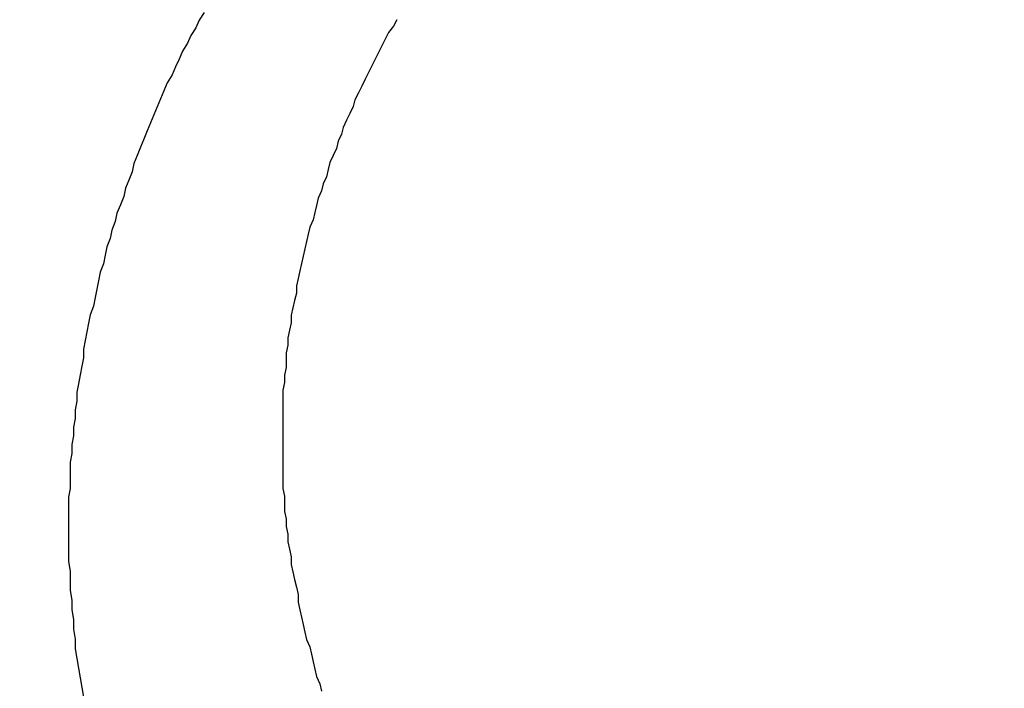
# Model space of a CAD drawing. Header units: millimetres. Extents: x -604189 to 881711, y -381903 to -7297.
# Tile 709 of 1056: x -572274.45 to -572268.57, y -161840.82 to -161836.84. Entities that reach past the tile are written whole.
import ezdxf

# ---------------------------------------------------------------- set-up
doc = ezdxf.new("R2010")
doc.units = ezdxf.units.MM
doc.header["$LTSCALE"] = 100
doc.linetypes.add('0.5_0.5', pattern=[1, 0.5, -0.5])
doc.linetypes.add('ACAD_ISO04W100', pattern=[30.5, 24, -3, 0.5, -3])
doc.layers.get('Defpoints').update_dxf_attribs({"color": 30})
doc.layers.add('OPIS', color=7, linetype='Continuous')
doc.layers.add('strop osie', color=80, linetype='ACAD_ISO04W100', lineweight=5)
doc.styles.get("Standard").update_dxf_attribs({"font": 'romans.shx', "width": 0.5})
doc.dimstyles.new('1 50', dxfattribs={"dimtxt": 150, "dimasz": 80, "dimexe": 1, "dimexo": 1, "dimgap": 20, "dimtad": 1, "dimdec": 0, "dimlfac": 0.1, "dimtxsty": 'Standard', "dimblk": 'ARCHTICK', "dimcen": 200, "dimclrd": 2, "dimadec": 1, "dimazin": 0, "dimtfac": 1, "dimtdec": 0, "dimtmove": 0, "dimatfit": 3, "dimldrblk": 'ARCHTICK', "dimfxl": 120, "dimfxlon": 1, "dimtfill": 1, "dimarcsym": 0})

# ---------------------------------------------------------------- blocks, each defined once
blk = doc.blocks.new('_ArchTick')
at = {"layer": 'strop osie', "color": 0, "const_width": 0.15}
blk.add_lwpolyline([(-0.5, -0.5), (0.5, 0.5)], dxfattribs=at)
blk = doc.blocks.new('*D3294')
at = {"layer": 'Defpoints', "color": 0, "linetype": 'ByBlock', "lineweight": 5, "transparency": 16777216}
for p in [(-595783.1256794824, -159420.3032030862), (-593748.9237513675, -159420.3032030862), (-552118.9352663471, -179940.3025170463)]:
    blk.add_point(p, dxfattribs=at)
at = {"layer": 'OPIS', "color": 0, "linetype": 'Continuous', "lineweight": -2, "transparency": 16777216}
for p, q in [((-595723.1256794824, -159420.3032030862), (-595784.1256794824, -159420.3032030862)), ((-595723.1256794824, -179940.3025170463), (-595784.1256794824, -179940.3025170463))]:
    blk.add_line(p, q, dxfattribs=at)
at = {"layer": 'OPIS', "color": 2, "lineweight": -2, "transparency": 16777216}
blk.add_line((-595783.1256794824, -179940.3025170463), (-595783.1256794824, -159420.3032030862), dxfattribs=at)
at = {"layer": 'OPIS', "color": 2, "linetype": 'ByBlock', "lineweight": -2, "transparency": 16777216, "xscale": 80, "yscale": 80, "zscale": 80}
for p, rotation in [((-595783.1256794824, -159420.3032030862), 90), ((-595783.1256794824, -179940.3025170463), 270)]:
    blk.add_blockref('_ArchTick', p, dxfattribs=dict(at, rotation=rotation))
at = {"layer": 'OPIS', "color": 0, "linetype": 'ByBlock', "lineweight": 13, "transparency": 16777216, "insert": (-595878.1256794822, -169680.302860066), "char_height": 150, "attachment_point": 5, "rotation": 90, "bg_fill": 3, "box_fill_scale": 1.1, "bg_fill_color": 256, "bg_fill_true_color": 13158600, "bg_fill_transparency": 0}
blk.add_mtext('2052', dxfattribs=at)

msp = doc.modelspace()

# ---------------------------------------------------------------- hatches: boundary and pattern name
at = {"layer": 'OPIS', "linetype": 'ByBlock', "lineweight": 9}
h = msp.add_hatch(dxfattribs=at)
h.set_pattern_fill('ANSI37', color=0, scale=120, angle=45)
h.set_pattern_definition([(90, (-306927.9580313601, 32475.80668504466), (-381.0000000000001, 0), []), (180, (-306927.9580313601, 32475.80668504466), (-5.684341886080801e-14, -381), [])])
h.paths.add_polyline_path([(-564958.9143065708, -172987.7848894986), (-564958.9143065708, -172265.2914674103), (-565588.9143065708, -172265.2914415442), (-565588.9143065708, -172265.2914936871), (-565628.9143065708, -172265.2914953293), (-565628.9143065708, -172420.3001867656), (-565928.9143065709, -172420.3001867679), (-565928.9143065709, -172265.2932788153), (-565968.9143065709, -172265.2932771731), (-566598.9143114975, -172265.2932511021), (-566598.9143114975, -172987.7914579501, -0.4142135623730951), (-566255.9776980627, -173330.7280713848, -0.4140519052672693), (-566598.7250230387, -173673.6646325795), (-564960.2012732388, -173673.6557015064, -0.4131148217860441), (-565301.8509200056, -173330.7215029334, -0.4142135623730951)])
h.paths.add_polyline_path([(-563317.8525005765, -172270.2851437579), (-563958.9143016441, -172270.2851174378), (-563958.9143016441, -172270.2851695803), (-563998.9143016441, -172270.2851712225), (-563998.9143016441, -172420.300186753), (-564288.9143065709, -172420.3001867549), (-564288.9143065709, -172265.2914953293), (-564328.9143065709, -172265.2914936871), (-564958.9143065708, -172265.2914676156), (-564958.9143065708, -172987.7848894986, -0.4142135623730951), (-564615.977693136, -173330.7215029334, -0.4140519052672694), (-564958.725018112, -173673.658064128), (-563319.8685791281, -173673.6587586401, -0.412492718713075), (-563660.7891140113, -173330.7280713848, -0.4142135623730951), (-563317.8525005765, -172987.7914579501)])
h.paths.add_polyline_path([(-562443.9214175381, -172420.3001867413), (-562658.9143016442, -172420.3001867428), (-562658.9143016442, -172270.2851712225), (-562698.9143016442, -172270.2851695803), (-563317.8525005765, -172270.2851439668), (-563317.8525005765, -172987.7914579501, -0.4142135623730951), (-562974.9158871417, -173330.7280713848, -0.4140519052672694), (-563317.6632121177, -173673.6646325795), (-562443.920764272, -173685.5043484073)])
h.paths.add_polyline_path([(-562030.3966856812, -172946.8352660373, -0.3302140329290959), (-561835.8206123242, -172684.3399953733, -0.1552679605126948), (-561986.9735190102, -172216.9478224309, -0.443865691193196), (-562283.9735190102, -172485.5944304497), (-562283.9735190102, -172198.9478224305), (-562289.8235190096, -172198.9478224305), (-562289.8235190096, -172161.1478224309), (-562318.9235190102, -172161.1478224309), (-562318.9235190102, -172420.3001867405), (-562443.9214175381, -172420.3001867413), (-562443.9207614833, -173690.9055166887), (-562060.9282369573, -173690.694118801), (-562060.9282369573, -173828.8030188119), (-561442.163021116, -173828.8030188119), (-561440.5975051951, -173828.041360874), (-561440.5975051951, -173828.8030188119), (-560917.6141724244, -173828.8030188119), (-560910.3063683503, -172420.3001867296), (-561118.9235190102, -172420.3001867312), (-561118.9235190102, -172161.1478224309), (-561141.4235190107, -172161.1478224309), (-561141.4235190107, -172207.9478224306), (-561147.2735190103, -172207.9478224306), (-561147.2735190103, -173026.4976973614, -0.1062812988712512), (-561482.372780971, -172966.0638646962, -0.9655282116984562)])
h.paths.add_polyline_path([(-569358.9142444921, -172147.2978563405), (-569368.9142444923, -172147.2978563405), (-569368.9142444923, -172152.2978563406), (-569358.9142444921, -172420.3001867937)], flags=16)
h.paths.add_polyline_path([(-569434.4142444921, -172167.5659421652), (-569436.6843403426, -172167.0367815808, -0.3486230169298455), (-569444.4142444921, -172157.2978563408, -0.4142135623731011), (-569434.4142444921, -172147.2978563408), (-569432.9142444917, -172147.2978563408), (-569432.9142444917, -172137.2978563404), (-569412.9142444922, -172137.2978563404), (-569412.9142444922, -172095.2978563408), (-569358.9142444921, -172095.2978563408), (-569358.9142444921, -172147.2978563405), (-569368.9142444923, -172152.2978563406)], flags=16)
h.paths.add_polyline_path([(-569444.4142444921, -172157.2978563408, -1), (-569424.4142444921, -172157.2978563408, -0.4142135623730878), (-569434.4142444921, -172167.2978563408), (-569434.4142444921, -172167.5659421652), (-569432.1440984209, -172167.0367698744, -0.482995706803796)], flags=16)
h.paths.add_polyline_path([(-570317.7644754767, -172888.1591797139, -1), (-569769.0658939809, -172888.1591797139, -1)], flags=16)
h.paths.add_polyline_path([(-566598.9143114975, -172265.2932508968), (-567228.9143065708, -172265.2932250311), (-567228.9143065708, -172265.2932771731), (-567268.9143065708, -172265.2932788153), (-567268.9143065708, -172420.3001867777), (-567568.9143065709, -172420.30018678), (-567568.9143065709, -172265.2914953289), (-567608.9143065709, -172265.2914936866), (-568238.9143114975, -172265.2914676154), (-568238.9143114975, -172987.7884564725, -0.4142135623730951), (-567895.9776980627, -173330.7250699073, -1), (-568581.8509249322, -173330.7250699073, -0.4142135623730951), (-568238.9143114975, -172987.7884564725), (-568238.9143114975, -172265.2914674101), (-568868.9143065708, -172265.2914415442), (-568868.9143065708, -172265.2914936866), (-568908.9143065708, -172265.2914953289), (-568908.9143065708, -172420.3001867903), (-569233.9140766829, -172420.3001867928), (-569233.913350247, -173827.2149141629), (-569188.9292283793, -173827.1900845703), (-569188.9292968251, -173694.6285150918), (-566598.7250230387, -173673.6646325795, -0.4143752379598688), (-566941.8509249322, -173330.7280713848, -0.4142135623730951), (-566598.9143114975, -172987.7914579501)])
h.paths.add_polyline_path([(-572120.7860790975, -158265.6152838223), (-571320.7905294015, -158262.9468634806), (-571633.0050704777, -158577.2511857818, -0.2970680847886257), (-571469.4556870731, -158828.2310930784, -0.4196947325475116), (-571748.9288537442, -159102.532531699), (-571748.9288537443, -159611.0589532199), (-571275.7133319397, -159611.0589532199), (-571214.4288537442, -159611.0589532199), (-571192.4288537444, -159611.0589532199), (-571148.4288537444, -159611.0589532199), (-571148.4288537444, -159601.0589532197), (-571085.4288537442, -159601.0589532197), (-570335.9416322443, -159605.1090561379), (-570335.9416322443, -159420.3032027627), (-569233.9207890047, -159420.3032027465), (-569233.9214720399, -158097.4441001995), (-574223.9214795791, -158097.4441001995), (-574223.9207965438, -159420.3032028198), (-573158.9288537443, -159420.3032028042), (-573158.9288537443, -159611.0589532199), (-573086.9288537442, -159611.0589532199), (-572477.4288537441, -159612.0718331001), (-572477.4288537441, -159611.0589532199), (-572455.4288537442, -159611.0589532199), (-572411.4288537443, -159611.0589532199), (-572411.4288537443, -159601.0589532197), (-572348.4288537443, -159601.0589532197), (-571748.9288537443, -159603.4504114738), (-571748.9288537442, -159102.532531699, -0.4087535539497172), (-572018.1542685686, -158828.2310930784, -0.3342149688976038), (-571819.7866913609, -158564.6133536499)])
h.paths.add_polyline_path([(-571515.0355093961, -159592.3663121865), (-571515.3385869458, -159252.6665838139), (-571963.1146706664, -159253.0660862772), (-571962.8115931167, -159592.7658146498)], flags=24)
h.paths.add_polyline_path([(-571705.061418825, -158166.8813920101), (-571705.061418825, -157654.1194872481), (-571945.061418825, -157654.1194872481), (-571945.061418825, -158166.8813920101)], flags=9)
h.paths.add_polyline_path([(-563090.3580491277, -172828.2201505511), (-563090.6670786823, -172481.8492106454), (-563538.4431624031, -172482.2487131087), (-563538.1341328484, -172828.6196530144)], flags=9)
h.paths.add_polyline_path([(-561529.7772123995, -172649.9896795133), (-561530.0862419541, -172303.6187396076), (-561977.8623256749, -172304.0182420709), (-561977.5532961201, -172650.3891819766)], flags=25)
h.paths.add_polyline_path([(-561455.9618352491, -173757.5307502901), (-561455.9618352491, -174270.2926550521), (-561215.9618352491, -174270.2926550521), (-561215.9618352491, -173757.5307502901)], flags=9)
h.paths.add_polyline_path([(-569817.1509541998, -172584.6423816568), (-569817.4540317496, -172244.9426532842), (-570265.2301154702, -172245.3421557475), (-570264.9270379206, -172585.0418841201)], flags=24)
h.paths.add_polyline_path([(-570193.4151847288, -172731.4925130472), (-570193.4151847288, -173044.8258463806), (-569893.4151847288, -173044.8258463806), (-569893.4151847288, -172731.4925130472)], flags=8)
h.paths.add_polyline_path([(-570746.5628032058, -173757.5307502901), (-570746.5628032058, -174270.2926550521), (-570506.5628032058, -174270.2926550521), (-570506.5628032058, -173757.5307502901)], flags=9)
h.paths.add_polyline_path([(-570778.7826448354, -172791.6893182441), (-570246.6397876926, -172791.6893182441), (-570246.6397876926, -172566.6893182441), (-570778.7826448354, -172566.6893182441)], flags=24)
h.paths.add_polyline_path([(-572214.9647182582, -173241.7514042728), (-569885.6790039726, -173241.7514042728), (-569885.6790039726, -172973.8942614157), (-572214.9647182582, -172973.8942614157)], flags=24)
edge = h.paths.add_edge_path()
edge.add_line((-569358.9141799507, -172220.2973132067), (-569358.9142444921, -171970.3001866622))
edge.add_line((-569358.9142444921, -171970.3001866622), (-572181.9014659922, -171970.3001866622))
edge.add_line((-572181.9014659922, -171970.3001866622), (-572181.9014659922, -172095.2978563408))
edge.add_line((-572181.9014659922, -172095.2978563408), (-572109.9014659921, -172095.2978563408))
edge.add_line((-572109.901465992, -172095.2978563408), (-572048.6169877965, -172095.2978563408))
edge.add_line((-572048.6169877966, -172095.2978563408), (-571561.6859441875, -172095.2978563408))
edge.add_line((-571561.6859441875, -172095.2978563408), (-571500.401465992, -172095.2978563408))
edge.add_line((-571500.401465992, -172095.2978563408), (-571478.4014659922, -172095.2978563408))
edge.add_line((-571478.4014659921, -172095.2978563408), (-571456.4014659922, -172095.2978563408))
edge.add_line((-571456.4014659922, -172095.2978563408), (-571395.116987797, -172095.2978563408))
edge.add_line((-571395.1169877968, -172095.2978563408), (-570908.1987226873, -172095.2978563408))
edge.add_line((-570908.1987226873, -172095.2978563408), (-570846.9142444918, -172095.2978563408))
edge.add_line((-570846.9142444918, -172095.2978563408), (-570774.9142444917, -172095.2978563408))
edge.add_line((-570774.9142444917, -172095.2978563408), (-570728.914244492, -172095.2978563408))
edge.add_line((-570728.914244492, -172095.2978563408), (-570728.914244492, -172085.2978563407))
edge.add_line((-570728.914244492, -172085.2978563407), (-570665.9142444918, -172085.2978563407))
edge.add_line((-570665.9142444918, -172085.2978563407), (-569465.9142444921, -172095.2978563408))
edge.add_line((-569465.9142444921, -172095.2978563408), (-570268.58095748, -172095.2978563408))
edge.add_line((-570268.58095748, -172095.2978563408), (-570268.58095748, -172119.7978563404))
edge.add_line((-570268.58095748, -172119.7978563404), (-570197.58095748, -172119.7978563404))
edge.add_line((-570197.5809574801, -172119.7978563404), (-569593.1987226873, -172119.7978563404))
edge.add_line((-569593.1987226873, -172119.7978563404), (-569516.9142444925, -172119.7978563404))
edge.add_line((-569516.9142444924, -172119.7978563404), (-569516.9142444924, -172139.7978563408))
edge.add_line((-569516.9142444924, -172139.7978563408), (-569593.1987226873, -172139.7978563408))
edge.add_line((-569593.1987226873, -172139.7978563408), (-570228.9142444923, -172139.7978563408))
edge.add_line((-570228.9142444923, -172139.7978563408), (-570268.5809574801, -172139.7978563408))
edge.add_line((-570268.58095748, -172139.7978563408), (-570268.58095748, -172147.2978563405))
edge.add_line((-570268.58095748, -172147.2978563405), (-570288.58095748, -172147.2978563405))
edge.add_line((-570288.58095748, -172147.2978563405), (-570367.5809574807, -172147.2978563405))
edge.add_arc((-570667.4142444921, -172157.2978563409), 300.0000000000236, -95.73917047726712, 1.9102131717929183, ccw=False)
edge.add_line((-570697.4142444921, -172455.7940874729), (-570697.4142444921, -172167.5659421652))
edge.add_line((-570697.4142444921, -172167.5659421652), (-570772.914244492, -172149.9668508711))
edge.add_line((-570772.9142444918, -172149.9668508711), (-570772.9142444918, -172147.2978563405))
edge.add_line((-570772.9142444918, -172147.2978563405), (-570846.9142444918, -172147.2978563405))
edge.add_line((-570846.9142444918, -172147.2978563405), (-570908.1987226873, -172147.2978563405))
edge.add_line((-570908.1987226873, -172147.2978563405), (-571395.116987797, -172147.2978563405))
edge.add_line((-571395.1169877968, -172147.2978563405), (-571456.4014659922, -172147.2978563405))
edge.add_line((-571456.4014659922, -172147.2978563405), (-571478.4014659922, -172147.2978563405))
edge.add_line((-571478.4014659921, -172147.2978563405), (-571500.401465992, -172147.2978563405))
edge.add_line((-571500.401465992, -172147.2978563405), (-571561.6859441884, -172147.2978563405))
edge.add_line((-571561.6859441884, -172147.2978563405), (-572048.6169877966, -172147.2978563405))
edge.add_line((-572048.6169877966, -172147.2978563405), (-572109.901465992, -172147.2978563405))
edge.add_line((-572109.901465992, -172147.2978563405), (-572181.9014659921, -172147.2978563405))
edge.add_line((-572181.9014659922, -172147.2978563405), (-572181.9014659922, -172420.3001868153))
edge.add_line((-572181.9014659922, -172420.3001868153), (-572288.9299548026, -172420.3001868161))
edge.add_line((-572288.9299548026, -172420.3001868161), (-572288.929227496, -173828.9011713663))
edge.add_line((-572288.929227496, -173828.9011713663), (-569233.9133502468, -173827.2149141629))
edge.add_line((-569233.913350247, -173827.2149141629), (-569233.914179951, -172220.2971755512))
edge.add_line((-569233.914179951, -172220.2971755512), (-569358.9141799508, -172220.2973132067))
at = {"layer": 'OPIS', "linetype": 'ByBlock', "lineweight": 15}
h = msp.add_hatch(dxfattribs=at)
h.set_pattern_fill('ANSI37', color=0, scale=80, angle=45)
h.set_pattern_definition([(90, (-306927.9580313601, 32475.80668504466), (-254, 0), []), (180, (-306927.9580313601, 32475.80668504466), (-2.842170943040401e-14, -254), [])])
h.paths.add_polyline_path([(-559745.6161100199, -168470.3032024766), (-559845.6161100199, -168470.3032024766), (-559845.6161100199, -168410.3032024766), (-559745.6161100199, -168410.3032024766), (-559745.6161100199, -168350.3032024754), (-560845.6161100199, -168350.3032024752), (-560845.6161100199, -168410.3032024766), (-560745.6161100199, -168410.3032024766), (-560745.6161100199, -168470.3032012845, 0.2679491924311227), (-560295.6161100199, -169249.7260646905), (-560295.6161100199, -169481.1843664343, -0.4142135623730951), (-559952.679496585, -169824.120979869, -1), (-560638.5527234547, -169824.120979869, -0.4142135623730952), (-560295.6161100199, -169481.1843664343), (-560295.6161100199, -169249.7260646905, -0.2679491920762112), (-560745.6161100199, -168470.3032024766), (-560845.6161100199, -168470.3032024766), (-560845.6161100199, -168350.3032024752), (-561118.9235190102, -168350.3032024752), (-561118.9235190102, -172095.2911930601), (-559553.9215853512, -172095.2895769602), (-559553.9235190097, -168350.3032024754), (-559745.6161100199, -168350.3032024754)])
h.paths.add_polyline_path([(-560989.2376061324, -171970.288247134), (-560989.2376061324, -171369.430226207), (-560514.2381094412, -171369.430226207, -0.414231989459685), (-560506.2376061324, -171377.4302261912), (-560506.2376061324, -171961.4357456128, -0.4033744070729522), (-560513.9404865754, -171969.430226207), (-560989.2376061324, -171969.430226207), (-560998.9235190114, -171970.2882576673)], flags=16)
h.paths.add_polyline_path([(-560569.2376061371, -171447.4302262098), (-560569.2376061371, -171891.4302261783, -0.4142091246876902), (-560619.236848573, -171941.4302261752), (-560824.2356551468, -171941.4317791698, -0.4142249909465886), (-560874.2376061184, -171891.4317792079), (-560874.2376061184, -171447.4317791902, -0.414209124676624), (-560824.2383636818, -171397.4317791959), (-560619.2379849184, -171397.4302262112, -0.4142157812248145)], flags=0)
h.paths.add_polyline_path([(-560754.7375530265, -171692.2716603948), (-560768.2641296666, -171689.5342037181), (-560778.5199272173, -171674.0913920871), (-560777.5795804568, -171669.4329859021), (-560791.3375897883, -171669.4329859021), (-560788.5131344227, -171683.4206110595), (-560780.6180557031, -171695.3108449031), (-560768.7278218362, -171703.2059236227), (-560754.7375530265, -171706.0309128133)], flags=0)
h.paths.add_polyline_path([(-560926.5376061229, -171669.4318821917), (-560944.0375424, -171669.4318821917), (-560944.0375656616, -171669.4319383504), (-560938.9119343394, -171681.8063070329), (-560926.5376061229, -171686.9319216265)], flags=0)
h.paths.add_polyline_path([(-559553.9256077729, -164304.9199334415), (-559553.9257237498, -164080.3032024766), (-560998.9235190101, -164080.3032024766), (-560998.9235190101, -164130.3032024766), (-561051.7577915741, -164130.3032024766), (-561051.7577915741, -164230.3032024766), (-561112.4092213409, -164230.3032024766), (-561118.2586250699, -165128.2363375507), (-561111.7577915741, -165130.3032024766), (-561051.7577915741, -165130.3032024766), (-561051.7577915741, -165230.3032024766), (-560998.9235190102, -165230.3032024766), (-560998.9235190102, -165930.3032024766), (-560968.9235190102, -165930.3032024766), (-559691.7577915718, -165930.3032024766), (-559691.7577915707, -166884.9243748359, -0.259770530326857), (-560368.4682804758, -166480.3032024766), (-560576.7807520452, -166480.3032024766, -0.694758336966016), (-561118.9235190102, -166682.1405338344), (-561118.9235190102, -167150.3032024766), (-559553.9241386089, -167150.3032024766), (-559553.9248654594, -165742.585297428, -0.5017221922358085), (-560517.8868577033, -165023.7527259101, -0.5017218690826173)])
h.paths.add_polyline_path([(-561051.7577915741, -166930.3032024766), (-561051.7577915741, -167030.3032024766), (-561111.7577915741, -167030.3032024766), (-561111.7577915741, -166930.3032024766)], flags=16)
h.paths.add_polyline_path([(-559553.9256077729, -164304.9199334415, 0.5017218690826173), (-560517.8868577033, -165023.7527259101, 0.5017221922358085), (-559553.9248654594, -165742.585297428)], flags=17)
h.paths.add_polyline_path([(-559017.8868577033, -165023.7527259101, 0.33180453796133), (-559553.9256077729, -164304.9199334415), (-559553.9248654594, -165742.585297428, 0.3318042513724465)], flags=17)
h.paths.add_polyline_path([(-558393.9200833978, -165930.3032024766), (-559553.9247685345, -165930.3032024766), (-559553.9242005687, -167030.3032024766), (-558393.9200942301, -167030.3032024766)])
edge = h.paths.add_edge_path(flags=16)
edge.add_ellipse((-558869.2566984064, -166529.0580654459), major_axis=(2.33638112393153e-10, 174.9447289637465), ratio=0.8356079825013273, start_angle=6.87805368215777e-11, end_angle=180.0000000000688, ccw=False)
edge.add_line((-558869.0232696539, -166354.0888963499), (-558868.836504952, -166354.1133364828))
edge.add_line((-558868.836504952, -166354.1133364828), (-558551.7582386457, -166354.1133364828))
edge.add_ellipse((-558534.0421207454, -166361.1263127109), major_axis=(1.578276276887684e-10, 22.06819898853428), ratio=0.9052568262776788, start_angle=4.525873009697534e-10, end_angle=83.73181263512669, ccw=False)
edge.add_line((-558534.0421207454, -166339.0581137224), (-558415.4419104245, -166339.0581137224))
edge.add_line((-558415.4419104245, -166339.0581137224), (-558415.4419104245, -166719.0580171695))
edge.add_line((-558415.4419104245, -166719.0580171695), (-558534.0421207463, -166719.0580171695))
edge.add_ellipse((-558534.0421207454, -166696.9898181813), major_axis=(-9.316365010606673e-11, 22.06819898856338), ratio=0.9052568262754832, start_angle=108.52911588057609, end_angle=179.9999999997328, ccw=False)
edge.add_line((-558552.9839264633, -166704.0027944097), (-558869.2566984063, -166704.0027944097))
edge = h.paths.add_edge_path(flags=16)
edge.add_ellipse((-558655.1487148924, -165473.0705364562), major_axis=(119.5767030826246, 1.723256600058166e-10), ratio=0.975461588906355, start_angle=134.5349298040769, end_angle=225.4650701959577, ccw=False)
edge.add_ellipse((-558571.3619097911, -165553.0941291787), major_axis=(-236.827797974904, 1.618752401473e-10), ratio=0.9754615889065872, start_angle=293.07705923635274, end_angle=315.06458527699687, ccw=False)
edge.add_ellipse((-558581.1213964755, -165519.0636714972), major_axis=(-200.9624097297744, 7.266916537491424e-10), ratio=0.9754615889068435, start_angle=268.86913223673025, end_angle=294.4160171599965, ccw=False)
edge.add_line((-558577.1551853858, -165323.0707420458), (-558434.7252434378, -165323.0707420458))
edge.add_line((-558434.7252434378, -165323.0707420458), (-558434.7252434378, -165623.0703308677))
edge.add_line((-558434.7252434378, -165623.0703308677), (-558577.1551853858, -165623.0703308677))
edge.add_ellipse((-558581.1213964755, -165427.0774014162), major_axis=(200.9624097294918, 2.879599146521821e-09), ratio=0.9754615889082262, start_angle=245.5839828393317, end_angle=271.13086776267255, ccw=False)
edge.add_ellipse((-558571.3619097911, -165393.046943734), major_axis=(-236.8277979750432, 3.584351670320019e-09), ratio=0.9754615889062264, start_angle=404.9354147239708, end_angle=426.922940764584, ccw=False)
h.paths.add_polyline_path([(-559691.7577915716, -166075.3032024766), (-560476.9877034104, -166075.3032024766, 0.1316524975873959), (-560368.4682804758, -166480.3032024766), (-559691.7577915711, -166480.3032024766)], flags=17)
h.paths.add_polyline_path([(-560476.9877034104, -166075.3032024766), (-559691.7577915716, -166075.3032024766), (-559691.7577915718, -165930.3032024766), (-560991.7577915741, -165930.3032024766), (-561051.7577915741, -165930.3032024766), (-561051.7577915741, -166030.3032024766), (-561118.9235190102, -166030.3032024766), (-561118.9235190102, -166278.4658711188, -0.6947583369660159), (-560576.7807520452, -166480.3032024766), (-560368.4682804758, -166480.3032024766, -0.1316524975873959)], flags=17)
h.paths.add_polyline_path([(-571773.9196684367, -161590.5432565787), (-574108.1879162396, -161590.5432565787), (-574098.9170815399, -166615.285913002), (-571773.9196684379, -166615.2837088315)])
h.paths.add_polyline_path([(-559933.2162586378, -164919.2007402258), (-558639.202616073, -164919.2007402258), (-558639.202616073, -164793.3398943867), (-559933.2162586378, -164793.3398943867)], flags=25)
h.paths.add_polyline_path([(-560038.719658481, -166687.5881427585), (-559732.989781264, -166687.5881427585), (-559732.989781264, -166284.589507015), (-560038.719658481, -166284.589507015)], flags=25)
h.paths.add_polyline_path([(-559928.8712601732, -165007.0997852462), (-559413.7498413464, -165007.0997852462), (-559413.7498413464, -164907.7600853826), (-559928.8712601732, -164907.7600853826)], flags=9)
h.paths.add_polyline_path([(-559933.2162586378, -164919.2007402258), (-558639.202616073, -164919.2007402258), (-558639.202616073, -164793.3398943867), (-559933.2162586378, -164793.3398943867)], flags=25)
h.paths.add_polyline_path([(-560330.8591690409, -165014.5780607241), (-559994.1824978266, -165014.5780607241), (-559994.1824978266, -164899.1947046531), (-560330.8591690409, -164899.1947046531)], flags=24)
h.paths.add_polyline_path([(-560290.2042675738, -164902.8369156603), (-560108.3543357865, -164902.8369156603), (-560108.3543357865, -164804.8069020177), (-560290.2042675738, -164804.8069020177)], flags=24)
h.paths.add_polyline_path([(-560498.8655587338, -166997.3416182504), (-559983.7441399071, -166997.3416182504), (-559983.7441399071, -166898.0019183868), (-560498.8655587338, -166898.0019183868)], flags=24)
h.paths.add_polyline_path([(-560498.7903662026, -166887.3416182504), (-559655.723517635, -166887.3416182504), (-559655.723517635, -166788.0019183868), (-560498.7903662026, -166788.0019183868)], flags=24)
h.paths.add_polyline_path([(-560900.8534676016, -167004.8198937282), (-560564.1767963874, -167004.8198937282), (-560564.1767963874, -166889.4365376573), (-560900.8534676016, -166889.4365376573)], flags=24)
h.paths.add_polyline_path([(-560860.1985661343, -166893.0787486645), (-560678.3486343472, -166893.0787486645), (-560678.3486343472, -166795.0487350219), (-560860.1985661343, -166795.0487350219)], flags=24)
h.paths.add_polyline_path([(-560525.1680517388, -170610.564048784), (-560010.046632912, -170610.564048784), (-560010.046632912, -170511.2243489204), (-560525.1680517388, -170511.2243489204)], flags=24)
h.paths.add_polyline_path([(-560529.5130502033, -170522.6650037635), (-559444.3070474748, -170522.6650037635), (-559444.3070474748, -170396.8041579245), (-560529.5130502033, -170396.8041579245)], flags=9)
h.paths.add_polyline_path([(-560927.1559606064, -170618.0423242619), (-560590.4792893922, -170618.0423242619), (-560590.4792893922, -170502.6589681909), (-560927.1559606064, -170502.6589681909)], flags=24)
h.paths.add_polyline_path([(-560886.5010591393, -170506.3011791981), (-560704.6511273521, -170506.3011791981), (-560704.6511273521, -170408.2711655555), (-560886.5010591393, -170408.2711655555)], flags=24)
h.paths.add_polyline_path([(-560065.2995097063, -168940.3582355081), (-560065.2995097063, -168600.6583719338), (-560513.0757716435, -168600.6583719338), (-560513.0757716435, -168940.3582355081)], flags=24)
h.paths.add_polyline_path([(-559111.5255700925, -164087.3862790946), (-558760.9895609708, -164087.3862790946), (-558760.8153572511, -164093.1915990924), (-558760.6442690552, -164098.9970114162), (-558760.4762936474, -164104.8025143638), (-558760.311428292, -164110.6081062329), (-558760.1496702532, -164116.4137853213), (-558759.9910167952, -164122.2195499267), (-558759.8354651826, -164128.0253983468), (-558759.6830126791, -164133.8313288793), (-558759.5336565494, -164139.637339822), (-558759.3873940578, -164145.4434294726), (-558759.2442224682, -164151.2495961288), (-558759.1041390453, -164157.0558380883), (-558758.9671410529, -164162.8621536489), (-558758.8332257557, -164168.6685411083), (-558758.7023903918, -164174.4749987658), (-558758.5746316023, -164180.2815249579), (-558758.449945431, -164186.0881180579), (-558758.3283278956, -164191.894776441), (-558758.2097750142, -164197.7014984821), (-558758.0942828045, -164203.5082825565), (-558757.9818472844, -164209.3151270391), (-558757.8724644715, -164215.122030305), (-558757.7661303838, -164220.9289907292), (-558757.6628410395, -164226.7360066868), (-558757.5625924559, -164232.543076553), (-558757.465380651, -164238.3501987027), (-558757.3712016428, -164244.1573715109), (-558757.280051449, -164249.9645933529), (-558757.1919260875, -164255.7718626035), (-558757.1068269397, -164261.5791776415), (-558757.0247768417, -164267.3865368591), (-558756.9458039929, -164273.1939386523), (-558756.8699365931, -164279.0013814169), (-558756.7972028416, -164284.8088635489), (-558756.7276309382, -164290.6163834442), (-558756.6612490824, -164296.4239394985), (-558756.5980854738, -164302.2315301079), (-558756.538168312, -164308.0391536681), (-558756.4815257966, -164313.8468085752), (-558756.428186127, -164319.6544932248), (-558756.378177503, -164325.4622060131), (-558756.3315281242, -164331.2699453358), (-558756.2882661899, -164337.0777095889), (-558756.2484123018, -164342.8854971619), (-558756.2118123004, -164348.6933063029), (-558756.1781372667, -164354.5011351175), (-558756.1470506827, -164360.3089817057), (-558756.118216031, -164366.1168441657), (-558756.0912967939, -164371.9247205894), (-558756.0659564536, -164377.7326090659), (-558756.0418698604, -164383.5405076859), (-558756.020087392, -164389.3484147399), (-558756.0043309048, -164395.1563287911), (-558755.9986291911, -164400.9642483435), (-558756.0068838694, -164406.7721692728), (-558756.0312700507, -164412.5800526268), (-558756.07271858, -164418.3878345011), (-558756.1321328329, -164424.1954502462), (-558756.2103313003, -164430.0028346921), (-558756.3077929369, -164435.8099197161), (-558756.4249118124, -164441.6166365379), (-558756.56208221, -164447.4229163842), (-558756.7197080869, -164453.2286922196), (-558756.8982068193, -164459.0338994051), (-558757.0979967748, -164464.8384734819), (-558757.3196509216, -164470.6423335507), (-558757.5650878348, -164476.4452559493), (-558757.8369189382, -164482.2469435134), (-558758.1377613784, -164488.0470984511), (-558758.4702322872, -164493.8454227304), (-558758.8369487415, -164499.641617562), (-558759.2405278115, -164505.4353840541), (-558759.683801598, -164511.2263908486), (-558760.1745479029, -164517.0135602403), (-558760.7254901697, -164522.7950675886), (-558761.3495662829, -164528.5690505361), (-558762.0602521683, -164534.3333201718), (-558762.8741678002, -164540.0837993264), (-558763.8090699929, -164545.8157213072), (-558764.8827421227, -164551.5242709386), (-558766.1164650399, -164557.2013250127), (-558767.5383135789, -164562.8323429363), (-558769.1771368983, -164568.4020215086), (-558771.0624745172, -164573.8941150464), (-558773.2333382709, -164579.2799865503), (-558775.7350893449, -164584.5205328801), (-558778.6098310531, -164589.5655100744), (-558781.8966017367, -164594.3535509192), (-558785.6282302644, -164598.7982282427), (-558789.8078563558, -164602.826711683), (-558794.3738144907, -164606.4129228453), (-558799.2553325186, -164609.5564230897), (-558804.3822033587, -164612.2836036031), (-558809.6944669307, -164614.6285336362), (-558815.1427562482, -164616.6300192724), (-558820.6944104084, -164618.3259167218), (-558826.3252392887, -164619.7534527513), (-558832.0111829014, -164620.9495542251), (-558837.7321512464, -164621.9497702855), (-558843.4789768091, -164622.7860880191), (-558849.2443624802, -164623.4898845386), (-558855.0211430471, -164624.0920243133), (-558860.8051870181, -164624.6115810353), (-558866.5953955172, -164625.055805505), (-558872.3907899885, -164625.4310894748), (-558878.1903844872, -164625.743579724), (-558883.9931910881, -164625.9992237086), (-558889.7982211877, -164626.2038978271), (-558895.6044885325, -164626.363477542), (-558901.4112930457, -164626.4837368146), (-558907.218490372, -164626.5702524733), (-558913.0259999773, -164626.628578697), (-558918.8337414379, -164626.6642697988), (-558924.6416353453, -164626.6828819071), (-558930.4496029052, -164626.6899724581), (-558936.2575655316, -164626.6910989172), (-558941.5210806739, -164626.6903250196), (-558946.784686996, -164626.6851948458), (-558952.0482765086, -164626.6715040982), (-558957.3117412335, -164626.6450484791), (-558962.5749732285, -164626.6016236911), (-558967.8378644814, -164626.5370254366), (-558973.1003070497, -164626.4470494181), (-558978.3621929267, -164626.327491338), (-558983.623344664, -164626.1741630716), (-558988.8833068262, -164625.9829411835), (-558994.1415544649, -164625.7497184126), (-558999.3975626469, -164625.4703874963), (-559004.6507223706, -164625.1407190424), (-559009.9000883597, -164624.7559951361), (-559015.1446280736, -164624.3113759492), (-559020.383296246, -164623.8020225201), (-559025.6144415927, -164623.2197483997), (-559030.8339990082, -164622.5429768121), (-559036.0368543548, -164621.7474568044), (-559041.2162301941, -164620.8116522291), (-559046.3637540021, -164619.7132486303), (-559051.4663260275, -164618.4241014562), (-559056.5084361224, -164616.9151618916), (-559061.4696597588, -164615.1595941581), (-559066.3259003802, -164613.1305521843), (-559071.043287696, -164610.7989356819), (-559075.5827491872, -164608.1365521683), (-559079.8941771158, -164605.1210946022), (-559083.9247258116, -164601.7376980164), (-559087.6216330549, -164597.9953803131), (-559090.9448461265, -164593.9181235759), (-559093.905066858, -164589.5658837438), (-559096.5268067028, -164585.0029903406), (-559098.839061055, -164580.2752933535), (-559100.8727000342, -164575.4216897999), (-559102.6616087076, -164570.4717443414), (-559104.2380765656, -164565.4503698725), (-559105.6249958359, -164560.373204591), (-559106.8432046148, -164555.25295758), (-559107.9147217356, -164550.0998961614), (-559108.860326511, -164544.922711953), (-559109.6946594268, -164539.7262354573), (-559110.4308262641, -164534.5143318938), (-559111.0819328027, -164529.2908664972), (-559111.6604678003, -164524.0592782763), (-559112.1764519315, -164518.821301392), (-559112.6392888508, -164513.5782437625), (-559113.0583822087, -164508.3314133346), (-559113.4419822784, -164503.0819487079), (-559113.7937258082, -164497.8303110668), (-559114.1160961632, -164492.5767922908), (-559114.4115767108, -164487.3216842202), (-559114.6824769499, -164482.0652556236), (-559114.9304109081, -164476.8076828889), (-559115.1568187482, -164471.5491193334), (-559115.363140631, -164466.2897182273), (-559115.550665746, -164461.0296194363), (-559115.7200793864, -164455.7689092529), (-559115.8719158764, -164450.5076605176), (-559116.0067095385, -164445.2459460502), (-559116.1249455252, -164439.9838354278), (-559116.2269123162, -164434.7213849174), (-559116.3128492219, -164429.4586475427), (-559116.3829955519, -164424.1956762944), (-559116.4376654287, -164418.9325229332), (-559116.4774722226, -164413.6692342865), (-559116.5031041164, -164408.4058559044), (-559116.5152492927, -164403.1424333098), (-559116.5149806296, -164397.8790047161), (-559116.5049097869, -164392.6155788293), (-559116.4880331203, -164387.3521571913), (-559116.4673469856, -164382.0887412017), (-559116.4453065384, -164376.8253323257), (-559116.4222021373, -164371.5619319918), (-559116.3977829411, -164366.2985416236), (-559116.3717981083, -164361.0351626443), (-559116.3439967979, -164355.7717964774), (-559116.3141281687, -164350.5084445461), (-559116.2819413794, -164345.2451082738), (-559116.2471855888, -164339.9817890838), (-559116.2096554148, -164334.7184883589), (-559116.1693273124, -164329.4552073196), (-559116.1262231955, -164324.1919471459), (-559116.0803649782, -164318.9287090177), (-559116.0317745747, -164313.665494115), (-559115.9804738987, -164308.4023036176), (-559115.9264848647, -164303.1391387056), (-559115.8698293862, -164297.8760005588), (-559115.8105293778, -164292.6128903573), (-559115.7486067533, -164287.3498092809), (-559115.6840834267, -164282.0867585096), (-559115.6169813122, -164276.8237392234), (-559115.5473223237, -164271.5607526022), (-559115.4751283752, -164266.2977998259), (-559115.400421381, -164261.0348820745), (-559115.3232232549, -164255.7720005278), (-559115.2435514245, -164250.5091563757), (-559115.1614053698, -164245.2463508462), (-559115.0767800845, -164239.9835851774), (-559114.9896705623, -164234.7208606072), (-559114.900071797, -164229.4581783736), (-559114.8079787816, -164224.1955397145), (-559114.7133865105, -164218.9329458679), (-559114.6162899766, -164213.6703980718), (-559114.5166841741, -164208.4078975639), (-559114.414564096, -164203.1454455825), (-559114.3099247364, -164197.8830433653), (-559114.2027610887, -164192.6206921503), (-559114.0930681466, -164187.3583931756), (-559113.9808409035, -164182.096147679), (-559113.8660743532, -164176.8339568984), (-559113.7487634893, -164171.571822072), (-559113.6289042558, -164166.3097444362), (-559113.5064963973, -164161.047725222), (-559113.3815406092, -164155.7857656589), (-559113.2540375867, -164150.5238669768), (-559113.1239880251, -164145.2620304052), (-559112.9913926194, -164140.0002571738), (-559112.8562520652, -164134.738548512), (-559112.7185670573, -164129.4769056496), (-559112.578338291, -164124.2153298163), (-559112.4355664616, -164118.9538222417), (-559112.2902522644, -164113.6923841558), (-559112.1423963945, -164108.4310167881), (-559111.9919995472, -164103.1697213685), (-559111.8390624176, -164097.9084991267), (-559111.6835857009, -164092.6473512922)])
edge = h.paths.add_edge_path()
edge.add_line((-558393.9200651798, -164080.3032024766), (-559553.9257237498, -164080.3032024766))
edge.add_line((-559553.9257237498, -164080.3032024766), (-559553.9256077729, -164304.9199334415))
edge.add_arc((-559767.8868577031, -165023.75272591), 749.9999999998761, -6.707523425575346e-12, 73.42431411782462, ccw=False)
edge.add_arc((-559767.8868577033, -165023.75272591), 750.0000000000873, -73.42425495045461, 0, ccw=False)
edge.add_line((-559553.9248654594, -165742.585297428), (-559553.9248201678, -165830.3032024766))
edge.add_line((-559553.9248201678, -165830.3032024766), (-558393.9200824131, -165830.3032024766))
edge.add_line((-558393.920082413, -165830.3032024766), (-558393.9200651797, -164080.3032024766))

# ---------------------------------------------------------------- next in the draw order: dimensions: what is measured, and where the dimension line sits
at = {"layer": 'OPIS', "color": 0, "linetype": 'ByBlock', "lineweight": 13}
dim = msp.add_linear_dim(base=(-595783.1256794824, -159420.3032030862), p1=(-552118.9352663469, -179940.3025170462), p2=(-593748.9237513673, -159420.3032030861), angle=90, dimstyle='1 50', override={"dimtmove": 1, "dimfxl": 60, "dimarcsym": 1}, dxfattribs=at)
dim.commit()
dim.dimension.update_dxf_attribs({"geometry": '*D3294', "text_midpoint": (-595878.1256794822, -169680.302860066)})

# ---------------------------------------------------------------- next in the draw order: hatches: boundary and pattern name
at = {"layer": 'OPIS', "linetype": '0.5_0.5', "lineweight": 13}
h = msp.add_hatch(dxfattribs=at)
h.set_pattern_fill('ANSI37', color=0, scale=130)
h.set_pattern_definition([(45, (-597218.5442087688, 256668.7906165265), (-291.8583239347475, 291.8583239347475), []), (135, (-597218.5442087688, 256668.7906165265), (-291.8583239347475, -291.8583239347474), [])])
edge = h.paths.add_edge_path(flags=16)
edge.add_line((-570958.9159122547, -168985.2814193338), (-571058.9159122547, -168985.2814193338))
edge.add_line((-571058.9159122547, -168985.2814193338), (-572598.9158578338, -168985.2814193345))
edge.add_line((-572598.9158578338, -168985.2814193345), (-572598.9150910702, -170470.3001866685))
edge.add_line((-572598.9150910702, -170470.3001866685), (-570825.7625961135, -170470.3001866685))
edge.add_arc((-570508.9159122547, -170339.0991967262), 342.9366134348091, 180.0000000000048, 202.493639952, ccw=False)
edge.add_arc((-570508.9159122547, -170339.0991967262), 342.9366134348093, 90, 180, ccw=False)
edge.add_line((-570508.9159122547, -169996.1625832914), (-570508.9159122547, -169764.7042815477))
edge.add_arc((-570058.9159122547, -168985.2814181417), 900.0000000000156, 180.000000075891, 240.0000000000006, ccw=False)
edge = h.paths.add_edge_path(flags=17)
edge.add_line((-569358.9152823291, -170085.2814193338), (-569358.915850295, -168985.2814193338))
edge.add_line((-569358.9158502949, -168985.2814193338), (-569358.9169449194, -168985.2814193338))
edge.add_line((-569358.9169449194, -168985.2814193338), (-569958.9159122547, -168985.2814193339))
edge.add_line((-569958.9159122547, -168985.2814193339), (-570058.9159122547, -168985.2814193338))
edge.add_line((-570058.9159122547, -168985.2814193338), (-570058.9159122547, -168925.2814193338))
edge.add_line((-570058.9159122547, -168925.2814193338), (-569958.9159122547, -168925.2814193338))
edge.add_line((-569958.9159122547, -168925.2814193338), (-569958.9159122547, -168865.2814193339))
edge.add_line((-569958.9159122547, -168865.2814193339), (-569358.9159122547, -168865.2814193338))
edge.add_line((-569358.9159122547, -168865.2814193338), (-569358.9169449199, -166865.2814193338))
edge.add_line((-569358.9169449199, -166865.2814193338), (-574098.9169524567, -166865.285913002))
edge.add_line((-574098.9169524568, -166865.285913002), (-574098.9143165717, -171970.3001866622))
edge.add_line((-574098.9143165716, -171970.3001866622), (-572608.9133702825, -171970.3001866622))
edge.add_line((-572608.9133702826, -171970.3001866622), (-571504.9133702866, -170590.3001866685))
edge.add_line((-571504.9133702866, -170590.3001866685), (-572718.9150291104, -170590.3001866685))
edge.add_line((-572718.9150291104, -170590.3001866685), (-572718.9159197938, -168865.2814193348))
edge.add_line((-572718.9159197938, -168865.2814193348), (-571058.9159122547, -168865.2814193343))
edge.add_line((-571058.9159122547, -168865.2814193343), (-571058.9159122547, -168925.2814193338))
edge.add_line((-571058.9159122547, -168925.2814193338), (-570958.9159122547, -168925.2814193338))
edge.add_line((-570958.9159122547, -168925.2814193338), (-570958.9159122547, -168985.2814181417))
edge.add_arc((-570058.9159122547, -168985.2814181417), 900, 180, 240.0000000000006)
edge.add_line((-570508.9159122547, -169764.7042815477), (-570508.9159122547, -169996.1625832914))
edge.add_arc((-570508.9159122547, -170339.0991967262), 342.9366134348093, 0, 90, ccw=False)
edge.add_arc((-570508.9159122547, -170339.0991967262), 342.9366134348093, 208.9798894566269, 359.9999999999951, ccw=False)
edge.add_line((-570808.9133702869, -170505.2528786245), (-570808.9133702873, -171171.0861708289))
edge.add_arc((-570808.9133702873, -171220.3001866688), 49.21401583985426, 0, 90, ccw=False)
edge.add_arc((-570808.9133702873, -171220.3001866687), 49.21401583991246, 270, 359.99999999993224, ccw=False)
edge.add_line((-570808.9133702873, -171269.5142025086), (-570808.9133702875, -171970.3001866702))
edge.add_line((-570808.9133702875, -171970.3001866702), (-569358.9143090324, -171970.3001866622))
edge.add_line((-569358.9143090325, -171970.3001866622), (-569358.9152823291, -170085.2814193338))
h.paths.add_polyline_path([(-561118.9235190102, -159870.3032026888), (-590334.6552787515, -159870.3032031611), (-590334.6552787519, -161470.3032030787), (-562318.9235190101, -161470.3032031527), (-562318.9235190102, -172095.292432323), (-561118.9235190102, -172095.2911931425), (-561118.9235190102, -168350.3032025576), (-552073.9191405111, -168350.3032025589), (-552073.9197601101, -167150.303202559), (-561118.9235190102, -167150.303202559)])
h.paths.add_polyline_path([(-572856.9267801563, -169813.6801673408), (-569451.069637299, -169813.6801673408), (-569451.069637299, -169408.6801673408), (-572856.9267801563, -169408.6801673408)], flags=16)

# ---------------------------------------------------------------- next in the draw order: linework, layer by layer
at = {"color": 0}
for points in [[(-572273.3460404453, -161836.7961583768, 0), (-572273.3760404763, -161836.8421583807, 0), (-572273.3960405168, -161836.8881583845, 0), (-572273.4260404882, -161836.9341583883, 0), (-572273.4460404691, -161836.9801583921, 0), (-572273.4760404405, -161837.027158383, 0), (-572273.496040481, -161837.074158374, 0), (-572273.516040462, -161837.1211583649, 0), (-572273.5360405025, -161837.1681583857, 0), (-572273.5660405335, -161837.2151583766, 0), (-572273.5860404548, -161837.2631583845, 0), (-572273.6060404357, -161837.3101584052, 0), (-572273.6260404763, -161837.3581583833, 0), (-572273.6460404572, -161837.4061583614, 0), (-572273.6660404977, -161837.4541583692, 0), (-572273.6860404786, -161837.5021583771, 0), (-572273.7060404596, -161837.5511584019, 0), (-572273.7260405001, -161837.5991583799, 0), (-572273.746040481, -161837.6481583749, 0), (-572273.766040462, -161837.6971583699, 0), (-572273.7760404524, -161837.7461583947, 0), (-572273.796040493, -161837.7951583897, 0), (-572273.8160404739, -161837.8441583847, 0), (-572273.8260405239, -161837.8941583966, 0), (-572273.8460405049, -161837.9431583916, 0), (-572273.8660404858, -161837.9931583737, 0), (-572273.8760404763, -161838.0431583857, 0), (-572273.8960404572, -161838.0931583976, 0), (-572273.9060404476, -161838.1431583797, 0), (-572273.9260404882, -161838.1931583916, 0), (-572273.9360404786, -161838.2431584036, 0), (-572273.9460404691, -161838.2941583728, 0), (-572273.96604045, -161838.3441583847, 0), (-572273.9760405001, -161838.3951583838, 0), (-572273.9860404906, -161838.4451583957, 0), (-572273.996040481, -161838.4961583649, 0), (-572274.0060404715, -161838.5471583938, 0), (-572274.0260404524, -161838.5981583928, 0), (-572274.0360405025, -161838.6491583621, 0), (-572274.046040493, -161838.7001583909, 0), (-572274.0560404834, -161838.75115839, 0), (-572274.0660404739, -161838.8031583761, 0), (-572274.0660404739, -161838.854158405, 0), (-572274.0760404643, -161838.9051583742, 0), (-572274.0860405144, -161838.9571583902, 0), (-572274.0960404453, -161839.0091583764, 0), (-572274.1060404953, -161839.0601583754, 0), (-572274.1060404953, -161839.1121583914, 0), (-572274.1160404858, -161839.1641584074, 0), (-572274.1160404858, -161839.2161583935, 0), (-572274.1260404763, -161839.2681583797, 0), (-572274.1260404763, -161839.3201583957, 0), (-572274.1360404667, -161839.3721583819, 0), (-572274.1360404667, -161839.4241583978, 0), (-572274.1460405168, -161839.476158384, 0), (-572274.1460405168, -161839.5281583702, 0), (-572274.1460405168, -161839.5811583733, 0), (-572274.1460405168, -161839.6331583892, 0), (-572274.1560404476, -161839.6851583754, 0), (-572274.1560404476, -161839.7381583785, 0), (-572274.1560404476, -161839.7901583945, 0), (-572274.1560404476, -161839.8431583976, 0), (-572274.1560404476, -161839.8951583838, 0)], [(-572272.1960404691, -161836.8391583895, 0), (-572272.21604045, -161836.8771583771, 0), (-572272.246040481, -161836.9161583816, 0), (-572272.2660405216, -161836.9551583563, 0), (-572272.2860405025, -161836.9951583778, 0), (-572272.3060404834, -161837.0341583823, 0), (-572272.3260404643, -161837.074158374, 0), (-572272.3460404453, -161837.1141583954, 0), (-572272.3660404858, -161837.1541583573, 0), (-572272.3860404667, -161837.1941583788, 0), (-572272.4060404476, -161837.2351583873, 0), (-572272.4260404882, -161837.275158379, 0), (-572272.4460404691, -161837.3161583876, 0), (-572272.4560405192, -161837.3571583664, 0), (-572272.4760405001, -161837.3981584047, 0), (-572272.496040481, -161837.4391583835, 0), (-572272.516040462, -161837.4811583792, 0), (-572272.526040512, -161837.5221583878, 0), (-572272.546040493, -161837.5641583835, 0), (-572272.5560404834, -161837.6061583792, 0), (-572272.5760404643, -161837.6481583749, 0), (-572272.5960405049, -161837.6901583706, 0), (-572272.6060404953, -161837.7321583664, 0), (-572272.6160404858, -161837.775158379, 0), (-572272.6360404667, -161837.8171583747, 0), (-572272.6460404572, -161837.8601583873, 0), (-572272.6660404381, -161837.9031583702, 0), (-572272.6760404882, -161837.9461583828, 0), (-572272.6860404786, -161837.9891583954, 0), (-572272.6960404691, -161838.0321583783, 0), (-572272.7160405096, -161838.0751583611, 0), (-572272.7260404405, -161838.1181583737, 0), (-572272.7360404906, -161838.1621584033, 0), (-572272.746040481, -161838.2051583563, 0), (-572272.7560405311, -161838.2491583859, 0), (-572272.766040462, -161838.2931583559, 0), (-572272.776040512, -161838.3371583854, 0), (-572272.7860405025, -161838.3811583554, 0), (-572272.796040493, -161838.425158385, 0), (-572272.796040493, -161838.4691583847, 0), (-572272.8060404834, -161838.5131583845, 0), (-572272.8160404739, -161838.5571583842, 0), (-572272.8260404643, -161838.601158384, 0), (-572272.8260404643, -161838.6461583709, 0), (-572272.8360404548, -161838.6901584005, 0), (-572272.8460405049, -161838.7351583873, 0), (-572272.8460405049, -161838.7791583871, 0), (-572272.8560404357, -161838.8241584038, 0), (-572272.8560404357, -161838.8681583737, 0), (-572272.8560404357, -161838.9131583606, 0), (-572272.8660404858, -161838.9581583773, 0), (-572272.8660404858, -161839.0021583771, 0), (-572272.8760404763, -161839.047158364, 0), (-572272.8760404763, -161839.0921583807, 0), (-572272.8760404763, -161839.1371583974, 0), (-572272.8760404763, -161839.1821583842, 0), (-572272.8760404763, -161839.2271583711, 0), (-572272.8760404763, -161839.2711584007, 0), (-572272.8760404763, -161839.3161583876, 0), (-572272.8760404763, -161839.3611583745, 0)], [(-572272.8760404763, -161839.3611583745, 0), (-572272.8760404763, -161839.4071583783, 0), (-572272.8760404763, -161839.4521583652, 0), (-572272.8760404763, -161839.498158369, 0), (-572272.8760404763, -161839.5431583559, 0), (-572272.8760404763, -161839.5881584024, 0), (-572272.8760404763, -161839.6341584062, 0), (-572272.8660404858, -161839.6791583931, 0), (-572272.8660404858, -161839.7251583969, 0), (-572272.8660404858, -161839.7701583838, 0), (-572272.8560404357, -161839.8151583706, 0), (-572272.8560404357, -161839.8611583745, 0), (-572272.8460405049, -161839.9061583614, 0), (-572272.8460405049, -161839.951158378, 0), (-572272.8360404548, -161839.9961583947, 0), (-572272.8260404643, -161840.0411583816, 0), (-572272.8260404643, -161840.0861583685, 0), (-572272.8160404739, -161840.1311583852, 0), (-572272.8060404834, -161840.1761584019, 0), (-572272.796040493, -161840.2211583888, 0), (-572272.7860405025, -161840.2661583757, 0), (-572272.7860405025, -161840.3111583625, 0), (-572272.776040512, -161840.3561583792, 0), (-572272.766040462, -161840.400158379, 0), (-572272.7560405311, -161840.4451583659, 0), (-572272.746040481, -161840.4891583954, 0), (-572272.7360404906, -161840.5331583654, 0), (-572272.7160405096, -161840.5781583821, 0), (-572272.7060404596, -161840.6221583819, 0), (-572272.6960404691, -161840.6661583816, 0), (-572272.6860404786, -161840.7101583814, 0), (-572272.6760404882, -161840.7541583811, 0), (-572272.6560405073, -161840.7981583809, 0), (-572272.6460404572, -161840.8411583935, 0)], [(-572274.1560404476, -161839.8951583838, 0), (-572274.1560404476, -161839.9531583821, 0), (-572274.1560404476, -161840.0111583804, 0), (-572274.1560404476, -161840.0691583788, 0), (-572274.1460405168, -161840.12615839, 0), (-572274.1460405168, -161840.1841583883, 0), (-572274.1460405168, -161840.2421583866, 0), (-572274.1360404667, -161840.300158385, 0), (-572274.1360404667, -161840.3571583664, 0), (-572274.1260404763, -161840.4151583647, 0), (-572274.1260404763, -161840.4731583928, 0), (-572274.1160404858, -161840.5311583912, 0), (-572274.1160404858, -161840.5891583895, 0), (-572274.1060404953, -161840.6461584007, 0), (-572274.0960404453, -161840.704158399, 0), (-572274.0860405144, -161840.7621583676, 0), (-572274.0760404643, -161840.8191584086, 0), (-572274.0660404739, -161840.8771583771, 0)]]:
    msp.add_polyline3d(points, dxfattribs=at)

doc.saveas('drawing.dxf')
